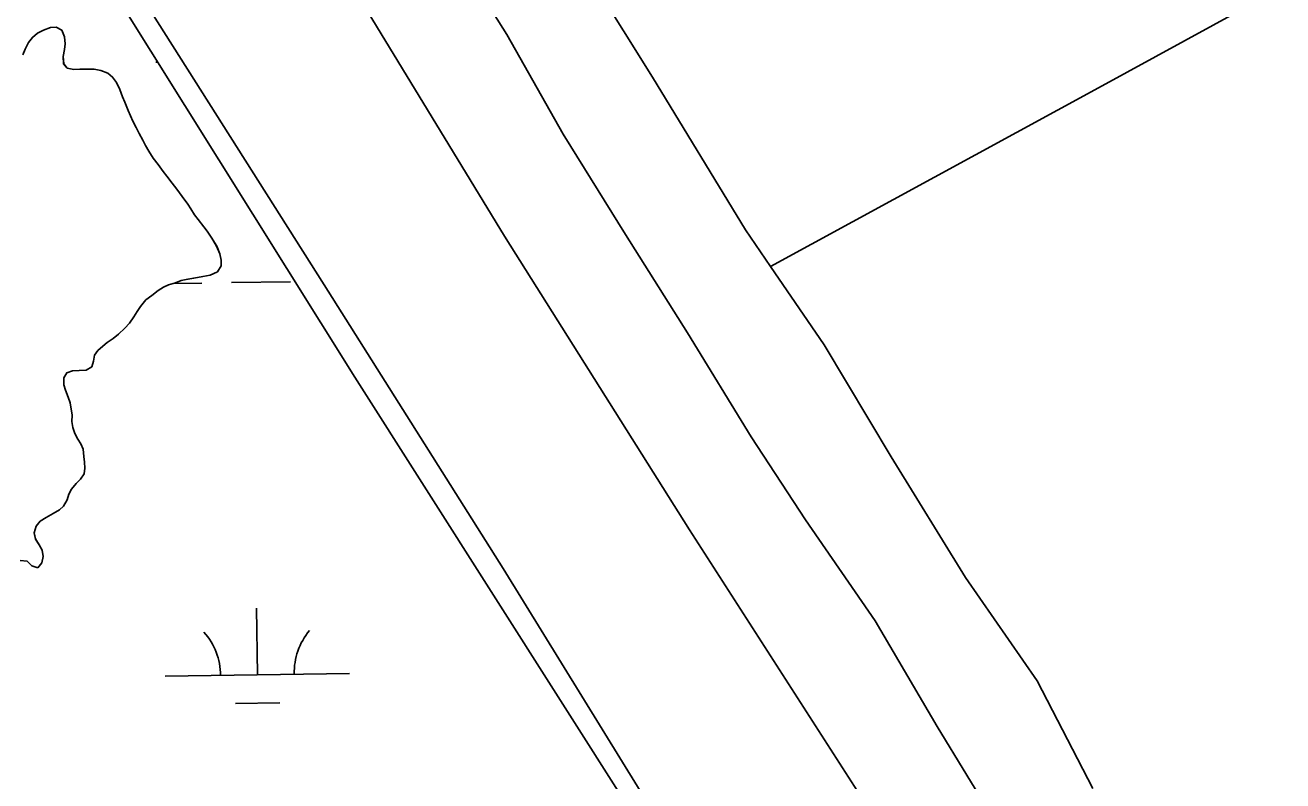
# Model space of a CAD drawing. Extents: x 3807117 to 3845308, y 337856 to 363736.
# Drawn here: x 3824059 to 3824741, y 345663 to 346072 of the extents above; entities that cross this region are included whole.
import ezdxf

# ---------------------------------------------------------------- set-up
doc = ezdxf.new("R2010")
doc.units = 0
for name, color, linetype in [('V-LEVE-TOET', 7, 'Continuous'), ('V-TOPO-SHOR', 7, 'Continuous'), ('V-WETL-SWMP', 7, 'Continuous')]:
    doc.layers.add(name, color=color, linetype=linetype)

msp = doc.modelspace()

# ---------------------------------------------------------------- linework, layer by layer
at = {"layer": 'V-LEVE-TOET'}
for points in [[(3824035.7, 346412.75), (3824127.05, 346267.73), (3824222.02, 346116.92), (3824319.01, 345957.74), (3824419.14, 345798.54), (3824529.62, 345626.7), (3824629.7, 345462.26), (3824733.5, 345305.11), (3824814.48, 345169.07), (3824904.78, 345023.53), (3824999.23, 344873.78), (3825097.83, 344719.81), (3825189.18, 344573.74), (3825290.92, 344419.75)], [(3825738.7, 343496.75), (3825695.31, 343565.65), (3825629.23, 343676.05), (3825545.9, 343807.68), (3825469.85, 343932.84), (3825390.36, 344056.86), (3825314.45, 344179.37), (3825240.88, 344301.32), (3825165.98, 344422.75), (3825086.75, 344548.81), (3825006.55, 344673.79), (3824927.05, 344801.08), (3824849.59, 344923.99), (3824754.02, 345078.25), (3824663.27, 345225.66), (3824583.19, 345355.05), (3824488.31, 345505.34), (3824403.58, 345639.34), (3824318.22, 345777.66), (3824221.31, 345931.41), (3824127.76, 346079.23), (3824045.14, 346212.44)]]:
    msp.add_lwpolyline(points, dxfattribs=at)
at = {"layer": 'V-TOPO-SHOR'}
for points in [[(3825708.85, 346660.57), (3825374.4, 346454.78), (3825095.26, 346294.24), (3824793.95, 346122.07), (3824640.74, 346038.05), (3824463.08, 345941.26)], [(3824637.59, 345658.48), (3824607.47, 345716.76), (3824568.71, 345772.76), (3824528.46, 345838.17), (3824492.09, 345898.86), (3824463.08, 345941.26), (3824449.46, 345961.16), (3824399.15, 346043.92), (3824367.71, 346094.14), (3824354.25, 346115.65), (3824312.46, 346185), (3824267.54, 346255.17), (3824237.39, 346309.52), (3824203.36, 346368.62), (3824171.94, 346420.69), (3824163.9, 346434.03), (3824122.76, 346487.7), (3824090.1, 346522.47), (3824073.06, 346548.49), (3824062.31, 346576.02), (3824037.57, 346620.93)], [(3824585.49, 345639.26), (3824553.36, 345692.08), (3824519.7, 345749.23), (3824482.1, 345804.06), (3824452.65, 345849.02), (3824418.19, 345905.39), (3824384.5, 345958.62), (3824350.81, 346013.02), (3824320.26, 346067.01), (3824288.5, 346117.47), (3824259.79, 346156.54), (3824228.05, 346208.18), (3824207.54, 346242.47), (3824185.5, 346282.27), (3824158.77, 346323.67), (3824130.53, 346372.93), (3824100.69, 346417.5), (3824081.67, 346441.98), (3824030.49, 346515.74)], [(3824059.43, 346059.04), (3824061.18, 346062.68), (3824063.34, 346065.41), (3824066.2, 346067.62), (3824069.36, 346069.32), (3824073.13, 346070.81), (3824076.28, 346070.89), (3824079.21, 346069.34), (3824080.71, 346065.67), (3824081.08, 346061.81), (3824080.75, 346058.76), (3824080.01, 346055.01), (3824080.29, 346051.05), (3824082.2, 346048.7), (3824085.81, 346047.99)], [(3824085.81, 346047.99), (3824089.06, 346048.17), (3824093.33, 346048.14), (3824096.89, 346048.11), (3824100.33, 346047.47), (3824104.28, 346046.02), (3824106.81, 346043.86), (3824108.81, 346041.01), (3824110.71, 346037.13), (3824112.2, 346033.16), (3824113.4, 346030.2), (3824115.19, 346025.82), (3824116.39, 346022.96), (3824117.68, 346020.01), (3824119.48, 346016.64), (3824121.18, 346013.28), (3824123.19, 346009.71), (3824124.69, 346006.85), (3824126.39, 346003.79), (3824128.79, 345999.91), (3824131.41, 345996.44), (3824134.22, 345992.76), (3824136.23, 345990.2), (3824139.04, 345986.42), (3824141.56, 345983.15), (3824144.47, 345979.27), (3824147.48, 345975.08), (3824149.19, 345972.42), (3824151.2, 345969.26), (3824153.21, 345966.7), (3824156.12, 345962.82), (3824157.93, 345960.37), (3824160.54, 345956.69), (3824163.15, 345952.3), (3824164.84, 345948.12), (3824165.52, 345944.66), (3824165.6, 345941.62), (3824163.54, 345938.38), (3824159.56, 345936.59), (3824155.6, 345935.81), (3824150.72, 345935.03), (3824147.56, 345934.35), (3824144, 345933.67), (3824140.84, 345932.47), (3824137.07, 345931.29), (3824134.32, 345930.09), (3824131.46, 345928.29), (3824127.99, 345925.57), (3824124.82, 345923.16), (3824121.85, 345919.53), (3824120, 345916.9), (3824118.35, 345913.97), (3824115.88, 345910.64), (3824113.42, 345907.91), (3824110.04, 345904.59), (3824107.08, 345902.17), (3824103.92, 345900.07), (3824101.56, 345898.16), (3824098.8, 345895.84), (3824096.95, 345893.22), (3824096.42, 345889.97), (3824095.58, 345886.93), (3824092.52, 345885.13), (3824088.76, 345884.85), (3824085.1, 345884.78), (3824081.94, 345883.69), (3824080.4, 345880.96), (3824080.37, 345877.2), (3824081.26, 345874.25), (3824082.75, 345870.48), (3824083.85, 345867.32), (3824084.33, 345864.07), (3824084.81, 345860.81), (3824084.78, 345857.26), (3824085.26, 345854.11), (3824086.35, 345850.85), (3824087.95, 345847.69), (3824089.55, 345845.13), (3824090.85, 345842.38), (3824091.23, 345838.42), (3824091.51, 345835.27), (3824091.79, 345832.02), (3824091.46, 345828.97), (3824089.4, 345826.04), (3824087.05, 345823.62), (3824084.58, 345820.7), (3824083.14, 345817.97), (3824082.1, 345814.83), (3824080.14, 345811.49), (3824077.99, 345809.37), (3824074.52, 345807.47), (3824070.85, 345805.37), (3824067.58, 345803.36), (3824065.33, 345800.54), (3824064.38, 345796.89), (3824065.07, 345793.64), (3824066.97, 345790.47), (3824068.57, 345787.51), (3824069.15, 345784.16), (3824068.42, 345780.71), (3824066.26, 345777.98)], [(3824066.26, 345777.98), (3824063.02, 345779.13), (3824060.6, 345781.59), (3824056.75, 345781.92)]]:
    msp.add_lwpolyline(points, dxfattribs=at)
at = {"layer": 'V-WETL-SWMP'}
for p, q in [((3824238.01, 345881.37), (3824058.2, 346168.67)), ((3824069.36, 346069.32), (3824073.13, 346070.81)), ((3824073.13, 346070.81), (3824076.28, 346070.89)), ((3824076.28, 346070.89), (3824079.21, 346069.34)), ((3824061.18, 346062.68), (3824063.34, 346065.4)), ((3824063.34, 346065.4), (3824066.2, 346067.62)), ((3824066.2, 346067.62), (3824069.36, 346069.32)), ((3824079.21, 346069.34), (3824080.71, 346065.67)), ((3824080.71, 346065.67), (3824081.08, 346061.81)), ((3824058.08, 346055.9), (3824059.43, 346059.04)), ((3824059.43, 346059.04), (3824061.18, 346062.68)), ((3824080.75, 346058.76), (3824080.01, 346055.01)), ((3824081.08, 346061.81), (3824080.75, 346058.76)), ((3824080.01, 346055.01), (3824080.28, 346051.05)), ((3824080.28, 346051.05), (3824082.2, 346048.7)), ((3824130.2, 346051.98), (3824131.22, 346051.99)), ((3824082.2, 346048.7), (3824085.81, 346047.99)), ((3824085.81, 346047.99), (3824089.07, 346048.17)), ((3824089.07, 346048.17), (3824096.89, 346048.11)), ((3824096.89, 346048.11), (3824100.33, 346047.47)), ((3824100.33, 346047.47), (3824104.28, 346046.02)), ((3824104.28, 346046.02), (3824106.81, 346043.86)), ((3824106.81, 346043.86), (3824108.81, 346041)), ((3824108.81, 346041), (3824110.71, 346037.13)), ((3824110.71, 346037.13), (3824112.2, 346033.16)), ((3824112.2, 346033.16), (3824113.4, 346030.2)), ((3824113.4, 346030.2), (3824115.19, 346025.82)), ((3824115.19, 346025.82), (3824116.39, 346022.96)), ((3824116.39, 346022.96), (3824117.68, 346020.01)), ((3824117.68, 346020.01), (3824119.48, 346016.64)), ((3824119.48, 346016.64), (3824121.18, 346013.28)), ((3824121.18, 346013.28), (3824123.19, 346009.71)), ((3824123.19, 346009.71), (3824124.69, 346006.85)), ((3824124.69, 346006.85), (3824126.39, 346003.79)), ((3824126.39, 346003.79), (3824128.79, 345999.91)), ((3824128.79, 345999.91), (3824131.41, 345996.44)), ((3824131.41, 345996.44), (3824134.22, 345992.76)), ((3824134.22, 345992.76), (3824136.23, 345990.2)), ((3824136.23, 345990.2), (3824139.04, 345986.42)), ((3824139.04, 345986.42), (3824141.56, 345983.15)), ((3824141.56, 345983.15), (3824144.47, 345979.27)), ((3824144.47, 345979.27), (3824147.48, 345975.08)), ((3824147.48, 345975.08), (3824149.19, 345972.42)), ((3824149.19, 345972.42), (3824151.2, 345969.26)), ((3824151.2, 345969.26), (3824153.21, 345966.7)), ((3824153.21, 345966.7), (3824156.12, 345962.82)), ((3824156.12, 345962.82), (3824157.93, 345960.37)), ((3824157.93, 345960.37), (3824160.54, 345956.69)), ((3824160.54, 345956.69), (3824163.14, 345952.3)), ((3824163.14, 345952.3), (3824164.84, 345948.12)), ((3824164.84, 345948.12), (3824165.52, 345944.66)), ((3824165.6, 345941.62), (3824163.54, 345938.38)), ((3824165.52, 345944.66), (3824165.6, 345941.62)), ((3824147.56, 345934.35), (3824144, 345933.67)), ((3824150.72, 345935.03), (3824147.56, 345934.35)), ((3824155.6, 345935.81), (3824150.72, 345935.03)), ((3824159.56, 345936.59), (3824155.6, 345935.81)), ((3824163.54, 345938.38), (3824159.56, 345936.59)), ((3824131.46, 345928.28), (3824127.99, 345925.57)), ((3824134.32, 345930.09), (3824131.46, 345928.28)), ((3824137.07, 345931.28), (3824134.32, 345930.09)), ((3824140.84, 345932.47), (3824137.07, 345931.28)), ((3824139.44, 345932.03), (3824155.15, 345932.27)), ((3824144, 345933.67), (3824140.84, 345932.47)), ((3824171.15, 345932.51), (3824203.14, 345932.99)), ((3824124.82, 345923.16), (3824121.85, 345919.52)), ((3824127.99, 345925.57), (3824124.82, 345923.16)), ((3824118.35, 345913.97), (3824115.88, 345910.63)), ((3824120, 345916.9), (3824118.35, 345913.97)), ((3824121.85, 345919.52), (3824120, 345916.9)), ((3824113.42, 345907.91), (3824110.04, 345904.59)), ((3824115.88, 345910.63), (3824113.42, 345907.91)), ((3824107.08, 345902.17), (3824103.91, 345900.07)), ((3824110.04, 345904.59), (3824107.08, 345902.17)), ((3824098.8, 345895.84), (3824096.95, 345893.22)), ((3824101.56, 345898.16), (3824098.8, 345895.84)), ((3824103.91, 345900.07), (3824101.56, 345898.16)), ((3824095.58, 345886.93), (3824092.52, 345885.13)), ((3824096.42, 345889.97), (3824095.58, 345886.93)), ((3824096.95, 345893.22), (3824096.42, 345889.97)), ((3824080.4, 345880.96), (3824080.37, 345877.2)), ((3824081.94, 345883.69), (3824080.4, 345880.96)), ((3824085.1, 345884.78), (3824081.94, 345883.69)), ((3824088.76, 345884.85), (3824085.1, 345884.78)), ((3824092.52, 345885.13), (3824088.76, 345884.85)), ((3824395.95, 345632.94), (3824238.01, 345881.37)), ((3824080.37, 345877.2), (3824081.26, 345874.25)), ((3824081.26, 345874.25), (3824082.75, 345870.48)), ((3824082.75, 345870.48), (3824083.84, 345867.32)), ((3824083.84, 345867.32), (3824084.81, 345860.81)), ((3824084.81, 345860.81), (3824084.78, 345857.26)), ((3824084.78, 345857.26), (3824085.26, 345854.11)), ((3824085.26, 345854.11), (3824086.35, 345850.85)), ((3824086.35, 345850.85), (3824087.95, 345847.69)), ((3824087.95, 345847.69), (3824089.55, 345845.13)), ((3824089.55, 345845.13), (3824090.85, 345842.38)), ((3824090.85, 345842.38), (3824091.23, 345838.42)), ((3824091.23, 345838.42), (3824091.51, 345835.27)), ((3824091.51, 345835.27), (3824091.78, 345832.01)), ((3824089.4, 345826.04), (3824087.04, 345823.62)), ((3824091.46, 345828.97), (3824089.4, 345826.04)), ((3824091.78, 345832.01), (3824091.46, 345828.97)), ((3824084.58, 345820.7), (3824083.14, 345817.97)), ((3824087.04, 345823.62), (3824084.58, 345820.7)), ((3824082.1, 345814.83), (3824080.14, 345811.49)), ((3824083.14, 345817.97), (3824082.1, 345814.83)), ((3824070.85, 345805.37), (3824067.58, 345803.36)), ((3824074.52, 345807.47), (3824070.85, 345805.37)), ((3824077.99, 345809.37), (3824074.52, 345807.47)), ((3824080.14, 345811.49), (3824077.99, 345809.37)), ((3824065.33, 345800.54), (3824064.38, 345796.89)), ((3824067.58, 345803.36), (3824065.33, 345800.54)), ((3824064.38, 345796.89), (3824065.07, 345793.63)), ((3824065.07, 345793.63), (3824066.97, 345790.47)), ((3824066.97, 345790.47), (3824068.57, 345787.51)), ((3824068.57, 345787.51), (3824069.15, 345784.16)), ((3824060.6, 345781.58), (3824056.74, 345781.92)), ((3824063.02, 345779.13), (3824060.6, 345781.58)), ((3824066.26, 345777.98), (3824063.02, 345779.13)), ((3824068.41, 345780.71), (3824066.26, 345777.98)), ((3824069.15, 345784.16), (3824068.41, 345780.71)), ((3824185.18, 345720.09), (3824184.64, 345756.08)), ((3824135.18, 345719.34), (3824235.17, 345720.84)), ((3824173.41, 345704.48), (3824197.41, 345704.84))]:
    msp.add_line(p, q, dxfattribs=at)
for centre, start, end in [((3824240.41, 345721.39), 140.08653, 181.63019), ((3824129.93, 345719.74), 0.08653, 41.63019)]:
    msp.add_arc(centre, 35.25, start, end, dxfattribs=at)

doc.saveas('drawing.dxf')
